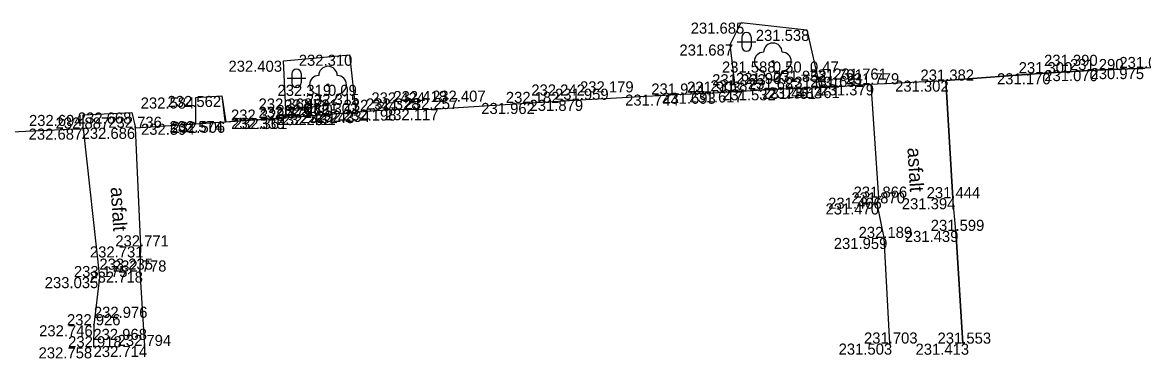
# Model space of a CAD drawing. Extents: x -599516 to -599132, y -1163668 to -1163119.
# Drawn here: x -599489.3 to -599458.95, y -1163253.52 to -1163244.42 of the extents above; entities that cross this region are included whole.
import ezdxf

# ---------------------------------------------------------------- set-up
doc = ezdxf.new("R2010")
doc.units = 0
for name, color, linetype in [('Bod-oznac1', 7, 'Continuous'), ('Bod-oznac2', 7, 'Continuous'), ('Bod-oznac3', 7, 'Continuous'), ('Bod-vyska1', 7, 'Continuous'), ('Bod-vyska2', 7, 'Continuous'), ('Bod-vyska3', 7, 'Continuous'), ('Z_cela-hrobu-dolni-linie', 7, 'Continuous'), ('Z_cela-hrobu-horni-linie', 7, 'Continuous'), ('Z_chodnik', 7, 'Continuous'), ('Z_komunikace', 7, 'Continuous'), ('Z_kultury-znacky', 7, 'Continuous'), ('Z_nove-stromy-prumer-kmene', 7, 'Continuous'), ('Z_obvod-kmene-spodek-ve-vysce1_2m', 7, 'Continuous'), ('Z_popis-budov-povrchu', 7, 'Continuous'), ('Z_stromy-kere', 7, 'Continuous'), ('Z_stromy-nove-vysazene', 7, 'Continuous'), ('Z_zpevnene-plochy', 7, 'Continuous')]:
    doc.layers.add(name, color=color, linetype=linetype)

msp = doc.modelspace()

# ---------------------------------------------------------------- linework, layer by layer
at = {"layer": 'Bod-oznac1'}
for p, q in [((-599469.843, -1163244.428), (-599469.843, -1163244.428)), ((-599468.068, -1163244.623), (-599468.068, -1163244.623)), ((-599470.145, -1163245.02), (-599470.145, -1163245.02)), ((-599480.442, -1163245.297), (-599480.442, -1163245.297)), ((-599482.23, -1163245.458), (-599482.23, -1163245.458)), ((-599468.985, -1163245.48), (-599468.985, -1163245.48)), ((-599464.3, -1163245.997), (-599464.3, -1163245.997)), ((-599461.643, -1163245.798), (-599461.643, -1163245.798)), ((-599460.261, -1163245.712), (-599460.261, -1163245.712)), ((-599481.028, -1163246.11), (-599481.028, -1163246.11)), ((-599469.985, -1163246.288), (-599469.985, -1163246.288)), ((-599468.979, -1163246.231), (-599468.979, -1163246.231)), ((-599467.996, -1163246.192), (-599467.996, -1163246.192)), ((-599467.716, -1163246.178), (-599467.716, -1163246.178)), ((-599467.349, -1163246.17), (-599467.349, -1163246.17)), ((-599466.33, -1163246.097), (-599466.33, -1163246.097)), ((-599484.604, -1163246.453), (-599484.604, -1163246.453)), ((-599483.9, -1163246.411), (-599483.9, -1163246.411)), ((-599475.523, -1163246.601), (-599475.523, -1163246.601)), ((-599474.204, -1163246.516), (-599474.204, -1163246.516)), ((-599471.582, -1163246.375), (-599471.582, -1163246.375)), ((-599470.627, -1163246.324), (-599470.627, -1163246.324)), ((-599486.34, -1163246.859), (-599486.34, -1163246.859)), ((-599482.171, -1163246.78), (-599482.171, -1163246.78)), ((-599480.94, -1163246.657), (-599480.94, -1163246.657)), ((-599480.92, -1163246.902), (-599480.92, -1163246.902)), ((-599480.879, -1163246.898), (-599480.879, -1163246.898)), ((-599480.271, -1163246.847), (-599480.271, -1163246.847)), ((-599479.853, -1163246.815), (-599479.853, -1163246.815)), ((-599479.258, -1163246.779), (-599479.258, -1163246.779)), ((-599478.21, -1163246.768), (-599478.21, -1163246.768)), ((-599487.651, -1163246.925), (-599487.651, -1163246.925)), ((-599484.606, -1163247.164), (-599484.606, -1163247.164)), ((-599483.823, -1163247.093), (-599483.823, -1163247.093)), ((-599483.793, -1163247.11), (-599483.793, -1163247.11)), ((-599482.213, -1163247.008), (-599482.213, -1163247.008)), ((-599482.167, -1163247.004), (-599482.167, -1163247.004)), ((-599487.658, -1163247.295), (-599487.658, -1163247.295)), ((-599486.238, -1163247.273), (-599486.238, -1163247.273)), ((-599466.171, -1163249.319), (-599466.171, -1163249.319)), ((-599466.122, -1163249.164), (-599466.122, -1163249.164)), ((-599464.116, -1163249.178), (-599464.116, -1163249.178)), ((-599464.034, -1163250.062), (-599464.034, -1163250.062)), ((-599486.093, -1163250.482), (-599486.093, -1163250.482)), ((-599465.981, -1163250.253), (-599465.981, -1163250.253)), ((-599487.215, -1163251.312), (-599487.215, -1163251.312)), ((-599486.107, -1163251.163), (-599486.107, -1163251.163)), ((-599487.364, -1163252.615), (-599487.364, -1163252.615)), ((-599487.378, -1163253.212), (-599487.378, -1163253.212)), ((-599485.981, -1163253.175), (-599485.981, -1163253.175)), ((-599465.829, -1163253.11), (-599465.829, -1163253.11)), ((-599463.838, -1163253.113), (-599463.838, -1163253.113))]:
    msp.add_line(p, q, dxfattribs=at)
at = {"layer": 'Bod-oznac2'}
for p, q in [((-599464.3, -1163245.997), (-599464.3, -1163245.997)), ((-599461.643, -1163245.798), (-599461.643, -1163245.798)), ((-599460.261, -1163245.712), (-599460.261, -1163245.712)), ((-599469.985, -1163246.288), (-599469.985, -1163246.288)), ((-599468.979, -1163246.231), (-599468.979, -1163246.231)), ((-599467.996, -1163246.192), (-599467.996, -1163246.192)), ((-599467.349, -1163246.17), (-599467.349, -1163246.17)), ((-599466.33, -1163246.097), (-599466.33, -1163246.097)), ((-599475.523, -1163246.601), (-599475.523, -1163246.601)), ((-599474.204, -1163246.516), (-599474.204, -1163246.516)), ((-599471.582, -1163246.375), (-599471.582, -1163246.375)), ((-599470.627, -1163246.324), (-599470.627, -1163246.324)), ((-599482.171, -1163246.78), (-599482.171, -1163246.78)), ((-599480.94, -1163246.657), (-599480.94, -1163246.657)), ((-599480.92, -1163246.902), (-599480.92, -1163246.902)), ((-599479.853, -1163246.815), (-599479.853, -1163246.815)), ((-599479.258, -1163246.779), (-599479.258, -1163246.779)), ((-599478.21, -1163246.768), (-599478.21, -1163246.768)), ((-599482.213, -1163247.008), (-599482.213, -1163247.008)), ((-599482.167, -1163247.004), (-599482.167, -1163247.004)), ((-599487.658, -1163247.295), (-599487.658, -1163247.295)), ((-599486.238, -1163247.273), (-599486.238, -1163247.273)), ((-599466.171, -1163249.319), (-599466.171, -1163249.319)), ((-599466.122, -1163249.164), (-599466.122, -1163249.164)), ((-599464.116, -1163249.178), (-599464.116, -1163249.178)), ((-599464.034, -1163250.062), (-599464.034, -1163250.062)), ((-599486.093, -1163250.482), (-599486.093, -1163250.482)), ((-599465.981, -1163250.253), (-599465.981, -1163250.253)), ((-599487.215, -1163251.312), (-599487.215, -1163251.312)), ((-599486.107, -1163251.163), (-599486.107, -1163251.163)), ((-599487.364, -1163252.615), (-599487.364, -1163252.615)), ((-599487.378, -1163253.212), (-599487.378, -1163253.212)), ((-599485.981, -1163253.175), (-599485.981, -1163253.175)), ((-599465.829, -1163253.11), (-599465.829, -1163253.11)), ((-599463.838, -1163253.113), (-599463.838, -1163253.113))]:
    msp.add_line(p, q, dxfattribs=at)
at = {"layer": 'Bod-oznac3'}
for p, q in [((-599461.643, -1163245.798), (-599461.643, -1163245.798)), ((-599469.985, -1163246.288), (-599469.985, -1163246.288)), ((-599468.979, -1163246.231), (-599468.979, -1163246.231)), ((-599467.996, -1163246.192), (-599467.996, -1163246.192)), ((-599467.349, -1163246.17), (-599467.349, -1163246.17)), ((-599475.523, -1163246.601), (-599475.523, -1163246.601)), ((-599474.204, -1163246.516), (-599474.204, -1163246.516)), ((-599470.627, -1163246.324), (-599470.627, -1163246.324)), ((-599479.853, -1163246.815), (-599479.853, -1163246.815)), ((-599479.258, -1163246.779), (-599479.258, -1163246.779)), ((-599478.21, -1163246.768), (-599478.21, -1163246.768)), ((-599482.213, -1163247.008), (-599482.213, -1163247.008)), ((-599487.215, -1163251.312), (-599487.215, -1163251.312)), ((-599487.364, -1163252.615), (-599487.364, -1163252.615)), ((-599487.378, -1163253.212), (-599487.378, -1163253.212))]:
    msp.add_line(p, q, dxfattribs=at)
at = {"layer": 'Z_cela-hrobu-dolni-linie'}
msp.add_lwpolyline([(-599469.985, -1163246.288), (-599468.979, -1163246.231), (-599467.996, -1163246.192), (-599467.716, -1163246.178)], dxfattribs=at)
at = {"layer": 'Z_cela-hrobu-horni-linie'}
for p, q in [((-599464.034, -1163250.062), (-599463.838, -1163253.113)), ((-599465.981, -1163250.253), (-599465.829, -1163253.11)), ((-599485.981, -1163253.175), (-599486.107, -1163251.163))]:
    msp.add_line(p, q, dxfattribs=at)
for points in [[(-599448.292, -1163245.037), (-599450.551, -1163245.203), (-599450.551, -1163245.203), (-599453.745, -1163245.369), (-599453.745, -1163245.369), (-599455.027, -1163245.487), (-599455.027, -1163245.487), (-599457.613, -1163245.642), (-599457.613, -1163245.642), (-599458.917, -1163245.657), (-599458.917, -1163245.657), (-599460.261, -1163245.712), (-599461.643, -1163245.798), (-599461.643, -1163245.798), (-599464.3, -1163245.997), (-599464.116, -1163249.178)], [(-599486.093, -1163250.482), (-599486.238, -1163247.273), (-599482.213, -1163247.008), (-599482.213, -1163247.008), (-599480.879, -1163246.898), (-599479.853, -1163246.815), (-599479.853, -1163246.815), (-599479.258, -1163246.779), (-599479.258, -1163246.779), (-599478.21, -1163246.768), (-599478.21, -1163246.768), (-599475.523, -1163246.601), (-599475.523, -1163246.601), (-599474.204, -1163246.516), (-599474.204, -1163246.516), (-599471.582, -1163246.375), (-599470.627, -1163246.324), (-599470.627, -1163246.324), (-599469.985, -1163246.288), (-599469.985, -1163246.288), (-599468.979, -1163246.231), (-599468.979, -1163246.231), (-599467.996, -1163246.192), (-599467.996, -1163246.192), (-599467.349, -1163246.17), (-599467.349, -1163246.17), (-599466.33, -1163246.097), (-599466.122, -1163249.164), (-599466.171, -1163249.319)], [(-599494.548, -1163247.621), (-599490.179, -1163247.406), (-599487.658, -1163247.295), (-599487.215, -1163251.312), (-599487.215, -1163251.312), (-599487.364, -1163252.615), (-599487.364, -1163252.615), (-599487.378, -1163253.212), (-599487.378, -1163253.212)]]:
    msp.add_lwpolyline(points, dxfattribs=at)
at = {"layer": 'Z_chodnik'}
for points in [[(-599463.838, -1163253.113), (-599464.034, -1163250.062), (-599464.116, -1163249.178), (-599464.3, -1163245.997)], [(-599466.33, -1163246.097), (-599466.122, -1163249.164), (-599466.171, -1163249.319), (-599465.981, -1163250.253), (-599465.829, -1163253.11)], [(-599487.658, -1163247.295), (-599487.215, -1163251.312), (-599487.364, -1163252.615), (-599487.378, -1163253.212)], [(-599485.981, -1163253.175), (-599486.107, -1163251.163), (-599486.093, -1163250.482), (-599486.238, -1163247.273)]]:
    msp.add_lwpolyline(points, dxfattribs=at)
at = {"layer": 'Z_komunikace'}
for p, q in [((-599487.651, -1163246.925), (-599486.34, -1163246.859)), ((-599486.34, -1163246.859), (-599486.238, -1163247.273)), ((-599487.658, -1163247.295), (-599487.651, -1163246.925)), ((-599486.238, -1163247.273), (-599484.606, -1163247.164))]:
    msp.add_line(p, q, dxfattribs=at)
for points in [[(-599484.606, -1163247.164), (-599483.793, -1163247.11), (-599482.213, -1163247.008), (-599482.167, -1163247.004), (-599482.171, -1163246.78), (-599482.23, -1163245.458), (-599480.442, -1163245.297), (-599480.271, -1163246.847), (-599479.853, -1163246.815), (-599479.258, -1163246.779), (-599478.21, -1163246.768), (-599475.523, -1163246.601), (-599474.204, -1163246.516), (-599471.582, -1163246.375), (-599470.627, -1163246.324), (-599469.985, -1163246.288), (-599470.145, -1163245.02), (-599469.843, -1163244.428), (-599468.068, -1163244.623), (-599467.716, -1163246.178), (-599467.349, -1163246.17), (-599466.33, -1163246.097), (-599464.3, -1163245.997), (-599461.643, -1163245.798), (-599460.261, -1163245.712), (-599458.917, -1163245.657)], [(-599494.548, -1163247.621), (-599494.6, -1163246.044), (-599492.807, -1163246.014), (-599490.541, -1163246.02), (-599490.179, -1163247.406), (-599487.658, -1163247.295)]]:
    msp.add_lwpolyline(points, dxfattribs=at)
at = {"layer": 'Z_kultury-znacky'}
for p, q in [((-599469.949, -1163244.948), (-599469.449, -1163244.948)), ((-599469.824, -1163244.823), (-599469.824, -1163245.073)), ((-599469.574, -1163244.823), (-599469.574, -1163245.073)), ((-599482.128, -1163245.934), (-599481.628, -1163245.934)), ((-599482.003, -1163245.809), (-599482.003, -1163246.059)), ((-599481.753, -1163245.809), (-599481.753, -1163246.059))]:
    msp.add_line(p, q, dxfattribs=at)
for centre, start, end in [((-599469.699, -1163244.823), 0, 180), ((-599469.699, -1163245.073), 180, 0), ((-599481.879, -1163245.809), 0, 180), ((-599481.879, -1163246.059), 180, 0)]:
    msp.add_arc(centre, 0.125, start, end, dxfattribs=at)
at = {"layer": 'Z_stromy-kere'}
msp.add_circle((-599468.985, -1163245.48), 0.025, dxfattribs=at)
for centre, start, end in [((-599468.985, -1163245.23), 0, 180), ((-599469.235, -1163245.48), 90, 270), ((-599468.735, -1163245.48), 270, 90), ((-599468.985, -1163245.73), 180, 0)]:
    msp.add_arc(centre, 0.25, start, end, dxfattribs=at)
at = {"layer": 'Z_stromy-nove-vysazene'}
msp.add_circle((-599481.028, -1163246.11), 0.025, dxfattribs=at)
for centre, start, end in [((-599481.028, -1163245.86), 0, 180), ((-599481.278, -1163246.11), 90, 270), ((-599480.778, -1163246.11), 270, 90), ((-599481.028, -1163246.36), 180, 0)]:
    msp.add_arc(centre, 0.25, start, end, dxfattribs=at)
at = {"layer": 'Z_zpevnene-plochy'}
msp.add_line((-599483.9, -1163246.411), (-599483.793, -1163247.11), dxfattribs=at)
for points in [[(-599484.606, -1163247.164), (-599484.604, -1163246.453), (-599483.9, -1163246.411), (-599483.823, -1163247.093)], [(-599480.92, -1163246.902), (-599480.94, -1163246.657), (-599482.171, -1163246.78)], [(-599480.92, -1163246.902), (-599480.94, -1163246.657), (-599482.171, -1163246.78), (-599482.167, -1163247.004)]]:
    msp.add_lwpolyline(points, dxfattribs=at)

# ---------------------------------------------------------------- texts
at = {"layer": 'Bod-vyska1'}
for s, p in [('231.685', (-599471.209, -1163244.728)), ('231.538', (-599469.446, -1163244.923)), ('231.687', (-599471.513, -1163245.32)), ('232.310', (-599481.818, -1163245.597)), ('232.403', (-599483.721, -1163245.758)), ('231.588', (-599470.363, -1163245.78)), ('230.975', (-599460.387, -1163245.957)), ('231.302', (-599465.676, -1163246.297)), ('231.170', (-599462.917, -1163246.098)), ('231.070', (-599461.637, -1163246.012)), ('232.319', (-599482.394, -1163246.41)), ('231.617', (-599471.249, -1163246.588)), ('231.532', (-599470.357, -1163246.531)), ('231.461', (-599469.27, -1163246.492)), ('231.483', (-599469.105, -1163246.478)), ('231.461', (-599468.623, -1163246.47)), ('231.379', (-599467.698, -1163246.397)), ('232.584', (-599486.097, -1163246.753)), ('232.562', (-599485.37, -1163246.711)), ('231.962', (-599476.878, -1163246.901)), ('231.879', (-599475.572, -1163246.816)), ('231.744', (-599472.984, -1163246.675)), ('231.693', (-599471.982, -1163246.624)), ('232.668', (-599487.799, -1163247.159)), ('232.328', (-599483.653, -1163247.08)), ('232.275', (-599482.423, -1163246.957)), ('232.262', (-599482.39, -1163247.202)), ('232.431', (-599482.268, -1163247.198)), ('232.243', (-599481.764, -1163247.147)), ('232.234', (-599481.346, -1163247.115)), ('232.198', (-599480.624, -1163247.079)), ('232.117', (-599479.486, -1163247.068)), ('232.694', (-599489.121, -1163247.225)), ('232.594', (-599486.088, -1163247.464)), ('232.574', (-599485.318, -1163247.393)), ('232.506', (-599485.261, -1163247.41)), ('232.335', (-599483.649, -1163247.304)), ('232.361', (-599483.579, -1163247.308)), ('232.687', (-599489.13, -1163247.595)), ('232.686', (-599487.697, -1163247.573)), ('231.470', (-599467.56, -1163249.619)), ('231.466', (-599467.488, -1163249.464)), ('231.394', (-599465.494, -1163249.478)), ('231.959', (-599467.336, -1163250.553)), ('231.439', (-599465.412, -1163250.362)), ('232.731', (-599487.472, -1163250.782)), ('232.718', (-599487.486, -1163251.463)), ('233.035', (-599488.695, -1163251.612)), ('232.746', (-599488.847, -1163252.915)), ('232.758', (-599488.861, -1163253.512)), ('232.714', (-599487.372, -1163253.475)), ('231.503', (-599467.205, -1163253.41)), ('231.413', (-599465.123, -1163253.413))]:
    msp.add_text(s, height=0.3, dxfattribs=at).set_placement(p)
at = {"layer": 'Bod-vyska2'}
for s, p in [('231.085', (-599459.605, -1163245.657)), ('231.382', (-599464.989, -1163245.997)), ('231.300', (-599462.33, -1163245.798)), ('231.290', (-599460.943, -1163245.712)), ('231.877', (-599470.676, -1163246.288)), ('231.682', (-599469.662, -1163246.231)), ('231.631', (-599468.627, -1163246.192)), ('231.691', (-599467.974, -1163246.17)), ('231.779', (-599467.015, -1163246.097)), ('232.182', (-599476.212, -1163246.601)), ('231.959', (-599474.881, -1163246.516)), ('231.944', (-599472.276, -1163246.375)), ('231.903', (-599471.309, -1163246.324)), ('232.368', (-599482.906, -1163246.78)), ('232.302', (-599481.66, -1163246.902)), ('232.315', (-599481.629, -1163246.657)), ('232.344', (-599480.605, -1163246.815)), ('232.328', (-599479.999, -1163246.779)), ('232.257', (-599478.952, -1163246.768)), ('232.375', (-599482.909, -1163247.004)), ('232.471', (-599482.908, -1163247.008)), ('232.887', (-599488.4, -1163247.295)), ('232.736', (-599486.974, -1163247.273)), ('231.870', (-599466.86, -1163249.319)), ('231.866', (-599466.799, -1163249.164)), ('231.444', (-599464.822, -1163249.178)), ('231.599', (-599464.711, -1163250.062)), ('232.771', (-599486.784, -1163250.482)), ('232.189', (-599466.664, -1163250.253)), ('233.175', (-599487.905, -1163251.312)), ('232.778', (-599486.85, -1163251.163)), ('232.926', (-599488.093, -1163252.615)), ('232.918', (-599488.061, -1163253.212)), ('232.794', (-599486.723, -1163253.175)), ('231.703', (-599466.518, -1163253.11)), ('231.553', (-599464.527, -1163253.113))]:
    msp.add_text(s, height=0.3, dxfattribs=at).set_placement(p)
at = {"layer": 'Bod-vyska3'}
for s, p in [('231.390', (-599461.643, -1163245.598)), ('231.701', (-599467.996, -1163245.992)), ('231.761', (-599467.349, -1163245.97)), ('231.933', (-599470.627, -1163246.124)), ('231.907', (-599469.985, -1163246.088)), ('231.852', (-599468.979, -1163246.031)), ('232.418', (-599479.258, -1163246.579)), ('232.407', (-599478.21, -1163246.568)), ('232.242', (-599475.523, -1163246.401)), ('232.179', (-599474.204, -1163246.316)), ('232.731', (-599482.213, -1163246.808)), ('232.424', (-599479.853, -1163246.615)), ('233.235', (-599487.215, -1163251.112)), ('232.976', (-599487.364, -1163252.415)), ('232.968', (-599487.378, -1163253.012))]:
    msp.add_text(s, height=0.3, dxfattribs=at).set_placement(p)
at = {"layer": 'Z_nove-stromy-prumer-kmene'}
msp.add_text('0.09', height=0.3, dxfattribs=at).set_placement((-599481.028, -1163246.41))
at = {"layer": 'Z_obvod-kmene-spodek-ve-vysce1_2m'}
msp.add_text('0.50_0.47', height=0.3, dxfattribs=at).set_placement((-599468.985, -1163245.78))
at = {"layer": 'Z_popis-budov-povrchu'}
msp.add_text('dl.', height=0.375, dxfattribs=at).set_placement((-599481.707, -1163246.893))
for p in [(-599465.344, -1163247.819), (-599486.911, -1163248.886)]:
    msp.add_text('asfalt', height=0.375, rotation=273.4503, dxfattribs=at).set_placement(p)

doc.saveas('drawing.dxf')
